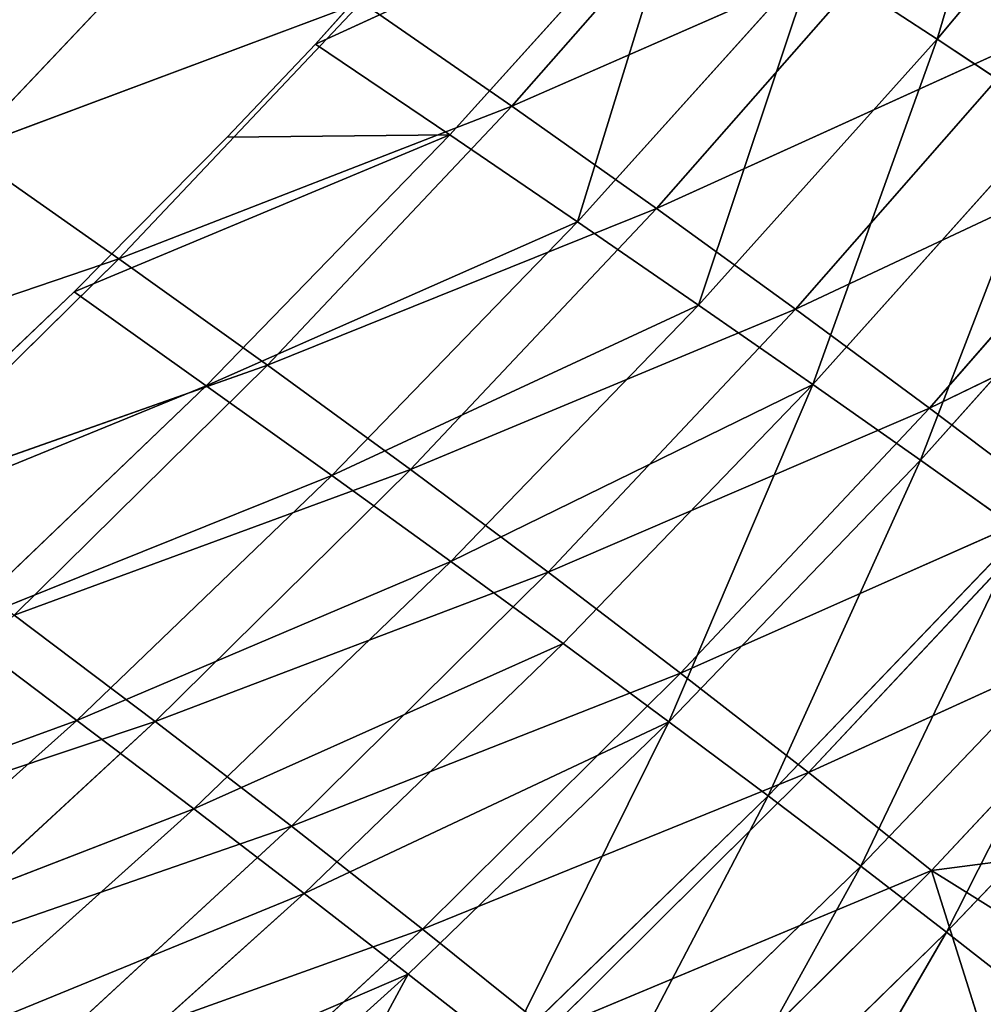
# Model space of a CAD drawing. Extents: x 0 to 500, y 0 to 390.
# Tile 711 of 1056: x 438 to 450, y 63 to 75. Entities that reach past the tile are written whole.
import ezdxf

# ---------------------------------------------------------------- set-up
doc = ezdxf.new("R2010")
doc.units = 0
doc.header["$LTSCALE"] = 25.4
doc.layers.get('0').update_dxf_attribs({"linetype": 'CONTINUOUS'})

# ---------------------------------------------------------------- blocks, each defined once
blk = doc.blocks.new('ATLANTA505_-_S_STL')
at = {"color": 0}
for p, q in [((449.616, 111.966, 325.484), (450.693, 118.495, 328.906)), ((449.616, 111.966, 325.484), (450.693, 118.495, 328.906)), ((449.616, 111.966, 325.484), (452.364, 118.493, 327.196)), ((449.616, 111.966, 325.484), (452.364, 118.493, 327.196)), ((449.616, 111.966, 325.484), (444.666, 108.056, 327.553)), ((449.616, 111.966, 325.484), (444.666, 108.056, 327.553)), ((449.616, 111.966, 325.484), (446.241, 111.988, 328.842)), ((449.616, 111.966, 325.484), (446.241, 111.988, 328.842)), ((449.616, 111.966, 325.484), (448.024, 108.024, 324.217)), ((449.616, 111.966, 325.484), (448.024, 108.024, 324.217)), ((452.867, 111.945, 322.005), (448.024, 108.024, 324.217)), ((452.867, 111.945, 322.005), (448.024, 108.024, 324.217)), ((452.867, 111.945, 322.005), (449.616, 111.966, 325.484)), ((452.867, 111.945, 322.005), (449.616, 111.966, 325.484)), ((444.666, 108.056, 327.553), (443.031, 104.196, 326.243)), ((444.666, 108.056, 327.553), (443.031, 104.196, 326.243)), ((448.024, 108.024, 324.217), (443.031, 104.196, 326.243)), ((448.024, 108.024, 324.217), (443.031, 104.196, 326.243)), ((448.024, 108.024, 324.217), (444.666, 108.056, 327.553)), ((448.024, 108.024, 324.217), (444.666, 108.056, 327.553)), ((448.024, 108.024, 324.217), (446.372, 104.155, 322.93)), ((448.024, 108.024, 324.217), (446.372, 104.155, 322.93)), ((451.26, 107.994, 320.762), (446.372, 104.155, 322.93)), ((451.26, 107.994, 320.762), (446.372, 104.155, 322.93)), ((451.26, 107.994, 320.762), (448.024, 108.024, 324.217)), ((451.26, 107.994, 320.762), (448.024, 108.024, 324.217)), ((451.26, 107.994, 320.762), (449.591, 104.115, 319.5)), ((451.26, 107.994, 320.762), (449.591, 104.115, 319.5)), ((454.372, 107.964, 317.187), (449.591, 104.115, 319.5)), ((454.372, 107.964, 317.187), (449.591, 104.115, 319.5)), ((443.031, 104.196, 326.243), (437.895, 100.462, 328.085)), ((443.031, 104.196, 326.243), (437.895, 100.462, 328.085)), ((443.031, 104.196, 326.243), (439.571, 104.238, 329.439)), ((443.031, 104.196, 326.243), (439.571, 104.238, 329.439)), ((443.031, 104.196, 326.243), (441.336, 100.411, 324.911)), ((443.031, 104.196, 326.243), (441.336, 100.411, 324.911)), ((446.372, 104.155, 322.93), (441.336, 100.411, 324.911)), ((446.372, 104.155, 322.93), (441.336, 100.411, 324.911)), ((446.372, 104.155, 322.93), (443.031, 104.196, 326.243)), ((446.372, 104.155, 322.93), (443.031, 104.196, 326.243)), ((446.372, 104.155, 322.93), (444.657, 100.361, 321.623)), ((446.372, 104.155, 322.93), (444.657, 100.361, 321.623)), ((449.591, 104.115, 319.5), (444.657, 100.361, 321.623)), ((449.591, 104.115, 319.5), (444.657, 100.361, 321.623)), ((449.591, 104.115, 319.5), (446.372, 104.155, 322.93)), ((449.591, 104.115, 319.5), (446.372, 104.155, 322.93)), ((449.591, 104.115, 319.5), (447.858, 100.314, 318.219)), ((449.591, 104.115, 319.5), (447.858, 100.314, 318.219)), ((452.689, 104.078, 315.952), (449.591, 104.115, 319.5)), ((452.689, 104.078, 315.952), (449.591, 104.115, 319.5)), ((452.689, 104.078, 315.952), (447.858, 100.314, 318.219)), ((452.689, 104.078, 315.952), (447.858, 100.314, 318.219)), ((437.895, 100.462, 328.085), (441.336, 100.411, 324.911)), ((437.895, 100.462, 328.085), (441.336, 100.411, 324.911)), ((441.336, 100.411, 324.911), (436.157, 96.765, 326.707)), ((441.336, 100.411, 324.911), (436.157, 96.765, 326.707)), ((441.336, 100.411, 324.911), (439.575, 96.705, 323.557)), ((441.336, 100.411, 324.911), (439.575, 96.705, 323.557)), ((444.657, 100.361, 321.623), (439.575, 96.705, 323.557)), ((444.657, 100.361, 321.623), (439.575, 96.705, 323.557)), ((441.336, 100.411, 324.911), (444.657, 100.361, 321.623)), ((441.336, 100.411, 324.911), (444.657, 100.361, 321.623)), ((444.657, 100.361, 321.623), (442.876, 96.648, 320.294)), ((444.657, 100.361, 321.623), (442.876, 96.648, 320.294)), ((447.858, 100.314, 318.219), (442.876, 96.648, 320.294)), ((447.858, 100.314, 318.219), (442.876, 96.648, 320.294)), ((444.657, 100.361, 321.623), (447.858, 100.314, 318.219)), ((444.657, 100.361, 321.623), (447.858, 100.314, 318.219)), ((447.858, 100.314, 318.219), (446.058, 96.593, 316.918)), ((447.858, 100.314, 318.219), (446.058, 96.593, 316.918)), ((447.858, 100.314, 318.219), (450.939, 100.269, 314.699)), ((447.858, 100.314, 318.219), (450.939, 100.269, 314.699)), ((450.939, 100.269, 314.699), (446.058, 96.593, 316.918)), ((450.939, 100.269, 314.699), (446.058, 96.593, 316.918)), ((439.575, 96.705, 323.557), (436.157, 96.765, 326.707)), ((439.575, 96.705, 323.557), (436.157, 96.765, 326.707)), ((439.575, 96.705, 323.557), (434.353, 93.15, 325.304)), ((439.575, 96.705, 323.557), (434.353, 93.15, 325.304)), ((439.575, 96.705, 323.557), (437.748, 93.083, 322.179)), ((439.575, 96.705, 323.557), (437.748, 93.083, 322.179)), ((442.876, 96.648, 320.294), (437.748, 93.083, 322.179)), ((442.876, 96.648, 320.294), (437.748, 93.083, 322.179)), ((442.876, 96.648, 320.294), (439.575, 96.705, 323.557)), ((442.876, 96.648, 320.294), (439.575, 96.705, 323.557)), ((442.876, 96.648, 320.294), (441.026, 93.019, 318.942)), ((442.876, 96.648, 320.294), (441.026, 93.019, 318.942)), ((446.058, 96.593, 316.918), (441.026, 93.019, 318.942)), ((446.058, 96.593, 316.918), (441.026, 93.019, 318.942)), ((446.058, 96.593, 316.918), (442.876, 96.648, 320.294)), ((446.058, 96.593, 316.918), (442.876, 96.648, 320.294)), ((446.058, 96.593, 316.918), (444.187, 92.957, 315.594)), ((446.058, 96.593, 316.918), (444.187, 92.957, 315.594)), ((449.121, 96.541, 313.426), (446.058, 96.593, 316.918)), ((449.121, 96.541, 313.426), (446.058, 96.593, 316.918)), ((449.121, 96.541, 313.426), (444.187, 92.957, 315.594)), ((449.121, 96.541, 313.426), (444.187, 92.957, 315.594)), ((437.748, 93.083, 322.179), (441.026, 93.019, 318.942)), ((437.748, 93.083, 322.179), (441.026, 93.019, 318.942)), ((441.026, 93.019, 318.942), (435.85, 89.548, 320.775)), ((441.026, 93.019, 318.942), (435.85, 89.548, 320.775)), ((441.026, 93.019, 318.942), (439.104, 89.477, 317.566)), ((441.026, 93.019, 318.942), (439.104, 89.477, 317.566)), ((444.187, 92.957, 315.594), (439.104, 89.477, 317.566)), ((444.187, 92.957, 315.594), (439.104, 89.477, 317.566)), ((441.026, 93.019, 318.942), (444.187, 92.957, 315.594)), ((441.026, 93.019, 318.942), (444.187, 92.957, 315.594)), ((444.187, 92.957, 315.594), (442.243, 89.41, 314.246)), ((444.187, 92.957, 315.594), (442.243, 89.41, 314.246)), ((444.187, 92.957, 315.594), (447.23, 92.899, 312.131)), ((444.187, 92.957, 315.594), (447.23, 92.899, 312.131)), ((439.104, 89.477, 317.566), (433.878, 86.103, 319.344)), ((439.104, 89.477, 317.566), (433.878, 86.103, 319.344)), ((439.104, 89.477, 317.566), (435.85, 89.548, 320.775)), ((439.104, 89.477, 317.566), (435.85, 89.548, 320.775)), ((439.104, 89.477, 317.566), (437.107, 86.028, 316.164)), ((439.104, 89.477, 317.566), (437.107, 86.028, 316.164)), ((442.243, 89.41, 314.246), (439.104, 89.477, 317.566)), ((442.243, 89.41, 314.246), (439.104, 89.477, 317.566)), ((442.243, 89.41, 314.246), (437.107, 86.028, 316.164)), ((442.243, 89.41, 314.246), (437.107, 86.028, 316.164)), ((437.107, 86.028, 316.164), (440.221, 85.956, 312.874)), ((437.107, 86.028, 316.164), (440.221, 85.956, 312.874)), ((449.813, 58.266, 326.282), (450.837, 65.685, 327.086)), ((449.813, 58.266, 326.282), (450.837, 65.685, 327.086)), ((449.813, 58.266, 326.282), (446.384, 58.266, 329.628)), ((449.813, 58.266, 326.282), (446.384, 58.266, 329.628)), ((449.813, 58.266, 326.282), (448.702, 50.871, 325.426)), ((449.813, 58.266, 326.282), (448.702, 50.871, 325.426)), ((453.121, 58.267, 322.815), (449.813, 58.266, 326.282)), ((453.121, 58.267, 322.815), (449.813, 58.266, 326.282)), ((445.29, 50.871, 328.747), (448.702, 50.871, 325.426)), ((445.29, 50.871, 328.747), (448.702, 50.871, 325.426)), ((448.702, 50.871, 325.426), (447.505, 43.503, 324.518)), ((448.702, 50.871, 325.426), (447.505, 43.503, 324.518)), ((448.702, 50.871, 325.426), (451.994, 50.872, 321.984)), ((448.702, 50.871, 325.426), (451.994, 50.872, 321.984)), ((444.111, 43.503, 327.813), (442.848, 36.164, 326.824)), ((444.111, 43.503, 327.813), (442.848, 36.164, 326.824)), ((447.505, 43.503, 324.518), (444.111, 43.503, 327.813)), ((447.505, 43.503, 324.518), (444.111, 43.503, 327.813)), ((447.505, 43.503, 324.518), (446.221, 36.164, 323.558)), ((447.505, 43.503, 324.518), (446.221, 36.164, 323.558)), ((450.778, 43.503, 321.103), (447.505, 43.503, 324.518)), ((450.778, 43.503, 321.103), (447.505, 43.503, 324.518)), ((450.778, 43.503, 321.103), (449.474, 36.164, 320.173)), ((450.778, 43.503, 321.103), (449.474, 36.164, 320.173)), ((442.848, 36.164, 326.824), (438.036, 28.857, 328.902)), ((442.848, 36.164, 326.824), (438.036, 28.857, 328.902)), ((439.358, 36.164, 329.973), (442.848, 36.164, 326.824)), ((439.358, 36.164, 329.973), (442.848, 36.164, 326.824)), ((446.221, 36.164, 323.558), (441.502, 28.857, 325.783)), ((446.221, 36.164, 323.558), (441.502, 28.857, 325.783)), ((442.848, 36.164, 326.824), (441.502, 28.857, 325.783)), ((442.848, 36.164, 326.824), (441.502, 28.857, 325.783)), ((442.848, 36.164, 326.824), (446.221, 36.164, 323.558)), ((442.848, 36.164, 326.824), (446.221, 36.164, 323.558)), ((446.221, 36.164, 323.558), (444.852, 28.857, 322.547)), ((446.221, 36.164, 323.558), (444.852, 28.857, 322.547)), ((446.221, 36.164, 323.558), (449.474, 36.164, 320.173)), ((446.221, 36.164, 323.558), (449.474, 36.164, 320.173)), ((449.474, 36.164, 320.173), (448.082, 28.857, 319.194)), ((449.474, 36.164, 320.173), (448.082, 28.857, 319.194)), ((449.474, 36.164, 320.173), (452.606, 36.165, 316.668)), ((449.474, 36.164, 320.173), (452.606, 36.165, 316.668)), ((441.502, 28.857, 325.783), (436.632, 21.585, 327.775)), ((441.502, 28.857, 325.783), (436.632, 21.585, 327.775)), ((441.502, 28.857, 325.783), (438.036, 28.857, 328.902)), ((441.502, 28.857, 325.783), (438.036, 28.857, 328.902)), ((444.852, 28.857, 322.547), (440.073, 21.585, 324.688)), ((444.852, 28.857, 322.547), (440.073, 21.585, 324.688)), ((441.502, 28.857, 325.783), (440.073, 21.585, 324.688)), ((441.502, 28.857, 325.783), (440.073, 21.585, 324.688)), ((444.852, 28.857, 322.547), (441.502, 28.857, 325.783)), ((444.852, 28.857, 322.547), (441.502, 28.857, 325.783)), ((448.082, 28.857, 319.194), (443.397, 21.585, 321.486)), ((448.082, 28.857, 319.194), (443.397, 21.585, 321.486)), ((444.852, 28.857, 322.547), (443.397, 21.585, 321.486)), ((444.852, 28.857, 322.547), (443.397, 21.585, 321.486)), ((448.082, 28.857, 319.194), (444.852, 28.857, 322.547)), ((448.082, 28.857, 319.194), (444.852, 28.857, 322.547)), ((448.082, 28.857, 319.194), (446.603, 21.585, 318.166)), ((448.082, 28.857, 319.194), (446.603, 21.585, 318.166)), ((451.193, 28.858, 315.721), (448.082, 28.857, 319.194)), ((451.193, 28.858, 315.721), (448.082, 28.857, 319.194)), ((451.193, 28.858, 315.721), (449.691, 21.586, 314.727)), ((451.193, 28.858, 315.721), (449.691, 21.586, 314.727)), ((440.073, 21.585, 324.688), (435.148, 14.352, 326.594)), ((440.073, 21.585, 324.688), (435.148, 14.352, 326.594)), ((436.632, 21.585, 327.775), (440.073, 21.585, 324.688)), ((436.632, 21.585, 327.775), (440.073, 21.585, 324.688)), ((443.397, 21.585, 321.486), (438.561, 14.351, 323.541)), ((443.397, 21.585, 321.486), (438.561, 14.351, 323.541)), ((440.073, 21.585, 324.688), (438.561, 14.351, 323.541)), ((440.073, 21.585, 324.688), (438.561, 14.351, 323.541)), ((440.073, 21.585, 324.688), (443.397, 21.585, 321.486)), ((440.073, 21.585, 324.688), (443.397, 21.585, 321.486)), ((446.603, 21.585, 318.166), (441.858, 14.351, 320.373)), ((446.603, 21.585, 318.166), (441.858, 14.351, 320.373)), ((443.397, 21.585, 321.486), (441.858, 14.351, 320.373)), ((443.397, 21.585, 321.486), (441.858, 14.351, 320.373)), ((443.397, 21.585, 321.486), (446.603, 21.585, 318.166)), ((443.397, 21.585, 321.486), (446.603, 21.585, 318.166)), ((446.603, 21.585, 318.166), (445.038, 14.352, 317.089)), ((446.603, 21.585, 318.166), (445.038, 14.352, 317.089)), ((446.603, 21.585, 318.166), (449.691, 21.586, 314.727)), ((446.603, 21.585, 318.166), (449.691, 21.586, 314.727)), ((449.691, 21.586, 314.727), (448.099, 14.352, 313.687)), ((449.691, 21.586, 314.727), (448.099, 14.352, 313.687)), ((449.691, 21.586, 314.727), (452.657, 21.587, 311.169)), ((449.691, 21.586, 314.727), (452.657, 21.587, 311.169)), ((438.561, 14.351, 323.541), (433.584, 7.159, 325.358)), ((438.561, 14.351, 323.541), (433.584, 7.159, 325.358)), ((438.561, 14.351, 323.541), (435.148, 14.352, 326.594)), ((438.561, 14.351, 323.541), (435.148, 14.352, 326.594)), ((441.858, 14.351, 320.373), (436.966, 7.159, 322.341)), ((441.858, 14.351, 320.373), (436.966, 7.159, 322.341)), ((438.561, 14.351, 323.541), (436.966, 7.159, 322.341)), ((438.561, 14.351, 323.541), (436.966, 7.159, 322.341)), ((441.858, 14.351, 320.373), (438.561, 14.351, 323.541)), ((441.858, 14.351, 320.373), (438.561, 14.351, 323.541)), ((445.038, 14.352, 317.089), (440.234, 7.159, 319.21)), ((445.038, 14.352, 317.089), (440.234, 7.159, 319.21)), ((441.858, 14.351, 320.373), (440.234, 7.159, 319.21)), ((441.858, 14.351, 320.373), (440.234, 7.159, 319.21)), ((445.038, 14.352, 317.089), (441.858, 14.351, 320.373)), ((445.038, 14.352, 317.089), (441.858, 14.351, 320.373)), ((445.038, 14.352, 317.089), (443.386, 7.159, 315.964)), ((445.038, 14.352, 317.089), (443.386, 7.159, 315.964)), ((448.099, 14.352, 313.687), (445.038, 14.352, 317.089)), ((448.099, 14.352, 313.687), (445.038, 14.352, 317.089)), ((435.004, 0.01, 321.352), (440.234, 7.159, 319.21)), ((435.004, 0.01, 321.352), (440.234, 7.159, 319.21)), ((436.966, 7.159, 322.341), (440.234, 7.159, 319.21)), ((436.966, 7.159, 322.341), (440.234, 7.159, 319.21)), ((438.527, 0.01, 317.997), (440.234, 7.159, 319.21)), ((438.527, 0.01, 317.997), (440.234, 7.159, 319.21)), ((438.527, 0.01, 317.997), (443.386, 7.159, 315.964)), ((438.527, 0.01, 317.997), (443.386, 7.159, 315.964)), ((440.234, 7.159, 319.21), (443.386, 7.159, 315.964)), ((440.234, 7.159, 319.21), (443.386, 7.159, 315.964)), ((440.503, 0.01, 315.994), (443.386, 7.159, 315.964)), ((440.503, 0.01, 315.994), (443.386, 7.159, 315.964)), ((443.386, 7.159, 315.964), (441.648, 0.01, 314.79)), ((441.648, 0.01, 314.79), (446.42, 7.159, 312.6)), ((441.648, 0.01, 314.79), (446.42, 7.159, 312.6)), ((443.386, 7.159, 315.964), (441.648, 0.01, 314.79)), ((443.386, 7.159, 315.964), (446.42, 7.159, 312.6)), ((443.386, 7.159, 315.964), (446.42, 7.159, 312.6)), ((435.004, 0.01, 321.352), (438.527, 0.01, 317.997)), ((438.527, 0.01, 317.997), (440.503, 0.01, 315.994)), ((440.503, 0.01, 315.994), (441.648, 0.01, 314.79)), ((441.648, 0.01, 314.79), (445.638, 0.01, 310.322))]:
    blk.add_line(p, q, dxfattribs=at)
mesh = blk.add_polyface(dxfattribs=at)
corners = [(450.693, 118.495, 328.906), (449.616, 111.966, 325.484), (446.241, 111.988, 328.842)]
mesh.append_faces([[corners[k] for k in face] for face in [(0, 1, 2)]], dxfattribs={"color": 0})
mesh = blk.add_polyface(dxfattribs=at)
corners = [(450.693, 118.495, 328.906), (452.364, 118.493, 327.196), (449.616, 111.966, 325.484)]
mesh.append_faces([[corners[k] for k in face] for face in [(0, 1, 2)]], dxfattribs={"color": 0})
mesh = blk.add_polyface(dxfattribs=at)
corners = [(449.616, 111.966, 325.484), (454.575, 118.491, 324.836), (452.867, 111.945, 322.005), (452.364, 118.493, 327.196)]
mesh.append_faces([[corners[k] for k in face] for face in [(0, 1, 2), (1, 0, 3)]], dxfattribs={"vtx0": -1, "color": 0})
mesh = blk.add_polyface(dxfattribs=at)
corners = [(449.616, 111.966, 325.484), (444.666, 108.056, 327.553), (446.241, 111.988, 328.842)]
mesh.append_faces([[corners[k] for k in face] for face in [(0, 1, 2)]], dxfattribs={"color": 0})
mesh = blk.add_polyface(dxfattribs=at)
corners = [(449.616, 111.966, 325.484), (448.024, 108.024, 324.217), (444.666, 108.056, 327.553)]
mesh.append_faces([[corners[k] for k in face] for face in [(0, 1, 2)]], dxfattribs={"color": 0})
mesh = blk.add_polyface(dxfattribs=at)
corners = [(449.616, 111.966, 325.484), (452.867, 111.945, 322.005), (448.024, 108.024, 324.217)]
mesh.append_faces([[corners[k] for k in face] for face in [(0, 1, 2)]], dxfattribs={"color": 0})
mesh = blk.add_polyface(dxfattribs=at)
corners = [(452.867, 111.945, 322.005), (451.26, 107.994, 320.762), (448.024, 108.024, 324.217)]
mesh.append_faces([[corners[k] for k in face] for face in [(0, 1, 2)]], dxfattribs={"color": 0})
mesh = blk.add_polyface(dxfattribs=at)
corners = [(444.666, 108.056, 327.553), (443.031, 104.196, 326.243), (439.571, 104.238, 329.439)]
mesh.append_faces([[corners[k] for k in face] for face in [(0, 1, 2)]], dxfattribs={"color": 0})
mesh = blk.add_polyface(dxfattribs=at)
corners = [(448.024, 108.024, 324.217), (443.031, 104.196, 326.243), (444.666, 108.056, 327.553)]
mesh.append_faces([[corners[k] for k in face] for face in [(0, 1, 2)]], dxfattribs={"color": 0})
mesh = blk.add_polyface(dxfattribs=at)
corners = [(448.024, 108.024, 324.217), (446.372, 104.155, 322.93), (443.031, 104.196, 326.243)]
mesh.append_faces([[corners[k] for k in face] for face in [(0, 1, 2)]], dxfattribs={"color": 0})
mesh = blk.add_polyface(dxfattribs=at)
corners = [(448.024, 108.024, 324.217), (451.26, 107.994, 320.762), (446.372, 104.155, 322.93)]
mesh.append_faces([[corners[k] for k in face] for face in [(0, 1, 2)]], dxfattribs={"color": 0})
mesh = blk.add_polyface(dxfattribs=at)
corners = [(451.26, 107.994, 320.762), (449.591, 104.115, 319.5), (446.372, 104.155, 322.93)]
mesh.append_faces([[corners[k] for k in face] for face in [(0, 1, 2)]], dxfattribs={"color": 0})
mesh = blk.add_polyface(dxfattribs=at)
corners = [(451.26, 107.994, 320.762), (454.372, 107.964, 317.187), (449.591, 104.115, 319.5)]
mesh.append_faces([[corners[k] for k in face] for face in [(0, 1, 2)]], dxfattribs={"color": 0})
mesh = blk.add_polyface(dxfattribs=at)
corners = [(454.372, 107.964, 317.187), (452.689, 104.078, 315.952), (449.591, 104.115, 319.5)]
mesh.append_faces([[corners[k] for k in face] for face in [(0, 1, 2)]], dxfattribs={"color": 0})
mesh = blk.add_polyface(dxfattribs=at)
corners = [(443.031, 104.196, 326.243), (437.895, 100.462, 328.085), (439.571, 104.238, 329.439)]
mesh.append_faces([[corners[k] for k in face] for face in [(0, 1, 2)]], dxfattribs={"color": 0})
mesh = blk.add_polyface(dxfattribs=at)
corners = [(443.031, 104.196, 326.243), (441.336, 100.411, 324.911), (437.895, 100.462, 328.085)]
mesh.append_faces([[corners[k] for k in face] for face in [(0, 1, 2)]], dxfattribs={"color": 0})
mesh = blk.add_polyface(dxfattribs=at)
corners = [(446.372, 104.155, 322.93), (441.336, 100.411, 324.911), (443.031, 104.196, 326.243)]
mesh.append_faces([[corners[k] for k in face] for face in [(0, 1, 2)]], dxfattribs={"color": 0})
mesh = blk.add_polyface(dxfattribs=at)
corners = [(446.372, 104.155, 322.93), (444.657, 100.361, 321.623), (441.336, 100.411, 324.911)]
mesh.append_faces([[corners[k] for k in face] for face in [(0, 1, 2)]], dxfattribs={"color": 0})
mesh = blk.add_polyface(dxfattribs=at)
corners = [(446.372, 104.155, 322.93), (449.591, 104.115, 319.5), (444.657, 100.361, 321.623)]
mesh.append_faces([[corners[k] for k in face] for face in [(0, 1, 2)]], dxfattribs={"color": 0})
mesh = blk.add_polyface(dxfattribs=at)
corners = [(449.591, 104.115, 319.5), (447.858, 100.314, 318.219), (444.657, 100.361, 321.623)]
mesh.append_faces([[corners[k] for k in face] for face in [(0, 1, 2)]], dxfattribs={"color": 0})
mesh = blk.add_polyface(dxfattribs=at)
corners = [(449.591, 104.115, 319.5), (452.689, 104.078, 315.952), (447.858, 100.314, 318.219)]
mesh.append_faces([[corners[k] for k in face] for face in [(0, 1, 2)]], dxfattribs={"color": 0})
mesh = blk.add_polyface(dxfattribs=at)
corners = [(452.689, 104.078, 315.952), (450.939, 100.269, 314.699), (447.858, 100.314, 318.219)]
mesh.append_faces([[corners[k] for k in face] for face in [(0, 1, 2)]], dxfattribs={"color": 0})
mesh = blk.add_polyface(dxfattribs=at)
corners = [(437.895, 100.462, 328.085), (436.157, 96.765, 326.707), (432.622, 96.826, 329.747)]
mesh.append_faces([[corners[k] for k in face] for face in [(0, 1, 2)]], dxfattribs={"color": 0})
mesh = blk.add_polyface(dxfattribs=at)
corners = [(441.336, 100.411, 324.911), (436.157, 96.765, 326.707), (437.895, 100.462, 328.085)]
mesh.append_faces([[corners[k] for k in face] for face in [(0, 1, 2)]], dxfattribs={"color": 0})
mesh = blk.add_polyface(dxfattribs=at)
corners = [(441.336, 100.411, 324.911), (439.575, 96.705, 323.557), (436.157, 96.765, 326.707)]
mesh.append_faces([[corners[k] for k in face] for face in [(0, 1, 2)]], dxfattribs={"color": 0})
mesh = blk.add_polyface(dxfattribs=at)
corners = [(444.657, 100.361, 321.623), (439.575, 96.705, 323.557), (441.336, 100.411, 324.911)]
mesh.append_faces([[corners[k] for k in face] for face in [(0, 1, 2)]], dxfattribs={"color": 0})
mesh = blk.add_polyface(dxfattribs=at)
corners = [(444.657, 100.361, 321.623), (442.876, 96.648, 320.294), (439.575, 96.705, 323.557)]
mesh.append_faces([[corners[k] for k in face] for face in [(0, 1, 2)]], dxfattribs={"color": 0})
mesh = blk.add_polyface(dxfattribs=at)
corners = [(444.657, 100.361, 321.623), (447.858, 100.314, 318.219), (442.876, 96.648, 320.294)]
mesh.append_faces([[corners[k] for k in face] for face in [(0, 1, 2)]], dxfattribs={"color": 0})
mesh = blk.add_polyface(dxfattribs=at)
corners = [(447.858, 100.314, 318.219), (446.058, 96.593, 316.918), (442.876, 96.648, 320.294)]
mesh.append_faces([[corners[k] for k in face] for face in [(0, 1, 2)]], dxfattribs={"color": 0})
mesh = blk.add_polyface(dxfattribs=at)
corners = [(447.858, 100.314, 318.219), (450.939, 100.269, 314.699), (446.058, 96.593, 316.918)]
mesh.append_faces([[corners[k] for k in face] for face in [(0, 1, 2)]], dxfattribs={"color": 0})
mesh = blk.add_polyface(dxfattribs=at)
corners = [(450.939, 100.269, 314.699), (449.121, 96.541, 313.426), (446.058, 96.593, 316.918)]
mesh.append_faces([[corners[k] for k in face] for face in [(0, 1, 2)]], dxfattribs={"color": 0})
mesh = blk.add_polyface(dxfattribs=at)
corners = [(450.939, 100.269, 314.699), (453.898, 100.225, 311.06), (449.121, 96.541, 313.426)]
mesh.append_faces([[corners[k] for k in face] for face in [(0, 1, 2)]], dxfattribs={"color": 0})
mesh = blk.add_polyface(dxfattribs=at)
corners = [(439.575, 96.705, 323.557), (434.353, 93.15, 325.304), (436.157, 96.765, 326.707)]
mesh.append_faces([[corners[k] for k in face] for face in [(0, 1, 2)]], dxfattribs={"color": 0})
mesh = blk.add_polyface(dxfattribs=at)
corners = [(439.575, 96.705, 323.557), (437.748, 93.083, 322.179), (434.353, 93.15, 325.304)]
mesh.append_faces([[corners[k] for k in face] for face in [(0, 1, 2)]], dxfattribs={"color": 0})
mesh = blk.add_polyface(dxfattribs=at)
corners = [(442.876, 96.648, 320.294), (437.748, 93.083, 322.179), (439.575, 96.705, 323.557)]
mesh.append_faces([[corners[k] for k in face] for face in [(0, 1, 2)]], dxfattribs={"color": 0})
mesh = blk.add_polyface(dxfattribs=at)
corners = [(442.876, 96.648, 320.294), (441.026, 93.019, 318.942), (437.748, 93.083, 322.179)]
mesh.append_faces([[corners[k] for k in face] for face in [(0, 1, 2)]], dxfattribs={"color": 0})
mesh = blk.add_polyface(dxfattribs=at)
corners = [(442.876, 96.648, 320.294), (446.058, 96.593, 316.918), (441.026, 93.019, 318.942)]
mesh.append_faces([[corners[k] for k in face] for face in [(0, 1, 2)]], dxfattribs={"color": 0})
mesh = blk.add_polyface(dxfattribs=at)
corners = [(446.058, 96.593, 316.918), (444.187, 92.957, 315.594), (441.026, 93.019, 318.942)]
mesh.append_faces([[corners[k] for k in face] for face in [(0, 1, 2)]], dxfattribs={"color": 0})
mesh = blk.add_polyface(dxfattribs=at)
corners = [(446.058, 96.593, 316.918), (449.121, 96.541, 313.426), (444.187, 92.957, 315.594)]
mesh.append_faces([[corners[k] for k in face] for face in [(0, 1, 2)]], dxfattribs={"color": 0})
mesh = blk.add_polyface(dxfattribs=at)
corners = [(449.121, 96.541, 313.426), (447.23, 92.899, 312.131), (444.187, 92.957, 315.594)]
mesh.append_faces([[corners[k] for k in face] for face in [(0, 1, 2)]], dxfattribs={"color": 0})
mesh = blk.add_polyface(dxfattribs=at)
corners = [(441.026, 93.019, 318.942), (435.85, 89.548, 320.775), (437.748, 93.083, 322.179)]
mesh.append_faces([[corners[k] for k in face] for face in [(0, 1, 2)]], dxfattribs={"color": 0})
mesh = blk.add_polyface(dxfattribs=at)
corners = [(441.026, 93.019, 318.942), (439.104, 89.477, 317.566), (435.85, 89.548, 320.775)]
mesh.append_faces([[corners[k] for k in face] for face in [(0, 1, 2)]], dxfattribs={"color": 0})
mesh = blk.add_polyface(dxfattribs=at)
corners = [(441.026, 93.019, 318.942), (444.187, 92.957, 315.594), (439.104, 89.477, 317.566)]
mesh.append_faces([[corners[k] for k in face] for face in [(0, 1, 2)]], dxfattribs={"color": 0})
mesh = blk.add_polyface(dxfattribs=at)
corners = [(444.187, 92.957, 315.594), (442.243, 89.41, 314.246), (439.104, 89.477, 317.566)]
mesh.append_faces([[corners[k] for k in face] for face in [(0, 1, 2)]], dxfattribs={"color": 0})
mesh = blk.add_polyface(dxfattribs=at)
corners = [(444.187, 92.957, 315.594), (447.23, 92.899, 312.131), (442.243, 89.41, 314.246)]
mesh.append_faces([[corners[k] for k in face] for face in [(0, 1, 2)]], dxfattribs={"color": 0})
mesh = blk.add_polyface(dxfattribs=at)
corners = [(439.104, 89.477, 317.566), (433.878, 86.103, 319.344), (435.85, 89.548, 320.775)]
mesh.append_faces([[corners[k] for k in face] for face in [(0, 1, 2)]], dxfattribs={"color": 0})
mesh = blk.add_polyface(dxfattribs=at)
corners = [(439.104, 89.477, 317.566), (437.107, 86.028, 316.164), (433.878, 86.103, 319.344)]
mesh.append_faces([[corners[k] for k in face] for face in [(0, 1, 2)]], dxfattribs={"color": 0})
mesh = blk.add_polyface(dxfattribs=at)
corners = [(439.104, 89.477, 317.566), (442.243, 89.41, 314.246), (437.107, 86.028, 316.164)]
mesh.append_faces([[corners[k] for k in face] for face in [(0, 1, 2)]], dxfattribs={"color": 0})
mesh = blk.add_polyface(dxfattribs=at)
corners = [(442.243, 89.41, 314.246), (440.221, 85.956, 312.874), (437.107, 86.028, 316.164)]
mesh.append_faces([[corners[k] for k in face] for face in [(0, 1, 2)]], dxfattribs={"color": 0})
mesh = blk.add_polyface(dxfattribs=at)
corners = [(437.107, 86.028, 316.164), (440.221, 85.956, 312.874), (435.033, 82.675, 314.735)]
mesh.append_faces([[corners[k] for k in face] for face in [(0, 1, 2)]], dxfattribs={"color": 0})
mesh = blk.add_polyface(dxfattribs=at)
corners = [(435.033, 82.675, 314.735), (440.221, 85.956, 312.874), (438.122, 82.599, 311.477)]
mesh.append_faces([[corners[k] for k in face] for face in [(0, 1, 2)]], dxfattribs={"color": 0})
mesh = blk.add_polyface(dxfattribs=at)
corners = [(435.033, 82.675, 314.735), (438.122, 82.599, 311.477), (432.883, 79.423, 313.279)]
mesh.append_faces([[corners[k] for k in face] for face in [(0, 1, 2)]], dxfattribs={"color": 0})
mesh = blk.add_polyface(dxfattribs=at)
corners = [(450.837, 65.685, 327.086), (448.317, 73.124, 331.226), (447.393, 65.685, 330.454), (451.774, 73.124, 327.838)]
mesh.append_faces([[corners[k] for k in face] for face in [(0, 1, 2), (1, 0, 3)]], dxfattribs={"vtx0": -1, "color": 0})
mesh = blk.add_polyface(dxfattribs=at)
corners = [(449.813, 58.266, 326.282), (447.393, 65.685, 330.454), (446.384, 58.266, 329.628), (450.837, 65.685, 327.086)]
mesh.append_faces([[corners[k] for k in face] for face in [(0, 1, 2), (1, 0, 3)]], dxfattribs={"vtx0": -1, "color": 0})
mesh = blk.add_polyface(dxfattribs=at)
corners = [(453.121, 58.267, 322.815), (450.837, 65.685, 327.086), (449.813, 58.266, 326.282), (454.159, 65.685, 323.596)]
mesh.append_faces([[corners[k] for k in face] for face in [(0, 1, 2), (1, 0, 3)]], dxfattribs={"vtx0": -1, "color": 0})
mesh = blk.add_polyface(dxfattribs=at)
corners = [(448.702, 50.871, 325.426), (446.384, 58.266, 329.628), (445.29, 50.871, 328.747), (449.813, 58.266, 326.282)]
mesh.append_faces([[corners[k] for k in face] for face in [(0, 1, 2), (1, 0, 3)]], dxfattribs={"vtx0": -1, "color": 0})
mesh = blk.add_polyface(dxfattribs=at)
corners = [(451.994, 50.872, 321.984), (449.813, 58.266, 326.282), (448.702, 50.871, 325.426), (453.121, 58.267, 322.815)]
mesh.append_faces([[corners[k] for k in face] for face in [(0, 1, 2), (1, 0, 3)]], dxfattribs={"vtx0": -1, "color": 0})
mesh = blk.add_polyface(dxfattribs=at)
corners = [(447.505, 43.503, 324.518), (445.29, 50.871, 328.747), (444.111, 43.503, 327.813), (448.702, 50.871, 325.426)]
mesh.append_faces([[corners[k] for k in face] for face in [(0, 1, 2), (1, 0, 3)]], dxfattribs={"vtx0": -1, "color": 0})
mesh = blk.add_polyface(dxfattribs=at)
corners = [(450.778, 43.503, 321.103), (448.702, 50.871, 325.426), (447.505, 43.503, 324.518), (451.994, 50.872, 321.984)]
mesh.append_faces([[corners[k] for k in face] for face in [(0, 1, 2), (1, 0, 3)]], dxfattribs={"vtx0": -1, "color": 0})
mesh = blk.add_polyface(dxfattribs=at)
corners = [(442.848, 36.164, 326.824), (440.599, 43.503, 330.99), (439.358, 36.164, 329.973), (444.111, 43.503, 327.813)]
mesh.append_faces([[corners[k] for k in face] for face in [(0, 1, 2), (1, 0, 3)]], dxfattribs={"vtx0": -1, "color": 0})
mesh = blk.add_polyface(dxfattribs=at)
corners = [(446.221, 36.164, 323.558), (444.111, 43.503, 327.813), (442.848, 36.164, 326.824), (447.505, 43.503, 324.518)]
mesh.append_faces([[corners[k] for k in face] for face in [(0, 1, 2), (1, 0, 3)]], dxfattribs={"vtx0": -1, "color": 0})
mesh = blk.add_polyface(dxfattribs=at)
corners = [(449.474, 36.164, 320.173), (447.505, 43.503, 324.518), (446.221, 36.164, 323.558), (450.778, 43.503, 321.103)]
mesh.append_faces([[corners[k] for k in face] for face in [(0, 1, 2), (1, 0, 3)]], dxfattribs={"vtx0": -1, "color": 0})
mesh = blk.add_polyface(dxfattribs=at)
corners = [(452.606, 36.165, 316.668), (450.778, 43.503, 321.103), (449.474, 36.164, 320.173), (453.929, 43.504, 317.568)]
mesh.append_faces([[corners[k] for k in face] for face in [(0, 1, 2), (1, 0, 3)]], dxfattribs={"vtx0": -1, "color": 0})
mesh = blk.add_polyface(dxfattribs=at)
corners = [(442.848, 36.164, 326.824), (438.036, 28.857, 328.902), (441.502, 28.857, 325.783)]
mesh.append_faces([[corners[k] for k in face] for face in [(0, 1, 2)]], dxfattribs={"color": 0})
mesh = blk.add_polyface(dxfattribs=at)
corners = [(442.848, 36.164, 326.824), (439.358, 36.164, 329.973), (438.036, 28.857, 328.902)]
mesh.append_faces([[corners[k] for k in face] for face in [(0, 1, 2)]], dxfattribs={"color": 0})
mesh = blk.add_polyface(dxfattribs=at)
corners = [(446.221, 36.164, 323.558), (441.502, 28.857, 325.783), (444.852, 28.857, 322.547)]
mesh.append_faces([[corners[k] for k in face] for face in [(0, 1, 2)]], dxfattribs={"color": 0})
mesh = blk.add_polyface(dxfattribs=at)
corners = [(446.221, 36.164, 323.558), (442.848, 36.164, 326.824), (441.502, 28.857, 325.783)]
mesh.append_faces([[corners[k] for k in face] for face in [(0, 1, 2)]], dxfattribs={"color": 0})
mesh = blk.add_polyface(dxfattribs=at)
corners = [(448.082, 28.857, 319.194), (446.221, 36.164, 323.558), (444.852, 28.857, 322.547), (449.474, 36.164, 320.173)]
mesh.append_faces([[corners[k] for k in face] for face in [(0, 1, 2), (1, 0, 3)]], dxfattribs={"vtx0": -1, "color": 0})
mesh = blk.add_polyface(dxfattribs=at)
corners = [(451.193, 28.858, 315.721), (449.474, 36.164, 320.173), (448.082, 28.857, 319.194), (452.606, 36.165, 316.668)]
mesh.append_faces([[corners[k] for k in face] for face in [(0, 1, 2), (1, 0, 3)]], dxfattribs={"vtx0": -1, "color": 0})
mesh = blk.add_polyface(dxfattribs=at)
corners = [(441.502, 28.857, 325.783), (436.632, 21.585, 327.775), (440.073, 21.585, 324.688)]
mesh.append_faces([[corners[k] for k in face] for face in [(0, 1, 2)]], dxfattribs={"color": 0})
mesh = blk.add_polyface(dxfattribs=at)
corners = [(441.502, 28.857, 325.783), (438.036, 28.857, 328.902), (436.632, 21.585, 327.775)]
mesh.append_faces([[corners[k] for k in face] for face in [(0, 1, 2)]], dxfattribs={"color": 0})
mesh = blk.add_polyface(dxfattribs=at)
corners = [(444.852, 28.857, 322.547), (440.073, 21.585, 324.688), (443.397, 21.585, 321.486)]
mesh.append_faces([[corners[k] for k in face] for face in [(0, 1, 2)]], dxfattribs={"color": 0})
mesh = blk.add_polyface(dxfattribs=at)
corners = [(444.852, 28.857, 322.547), (441.502, 28.857, 325.783), (440.073, 21.585, 324.688)]
mesh.append_faces([[corners[k] for k in face] for face in [(0, 1, 2)]], dxfattribs={"color": 0})
mesh = blk.add_polyface(dxfattribs=at)
corners = [(448.082, 28.857, 319.194), (443.397, 21.585, 321.486), (446.603, 21.585, 318.166)]
mesh.append_faces([[corners[k] for k in face] for face in [(0, 1, 2)]], dxfattribs={"color": 0})
mesh = blk.add_polyface(dxfattribs=at)
corners = [(448.082, 28.857, 319.194), (444.852, 28.857, 322.547), (443.397, 21.585, 321.486)]
mesh.append_faces([[corners[k] for k in face] for face in [(0, 1, 2)]], dxfattribs={"color": 0})
mesh = blk.add_polyface(dxfattribs=at)
corners = [(449.691, 21.586, 314.727), (448.082, 28.857, 319.194), (446.603, 21.585, 318.166), (451.193, 28.858, 315.721)]
mesh.append_faces([[corners[k] for k in face] for face in [(0, 1, 2), (1, 0, 3)]], dxfattribs={"vtx0": -1, "color": 0})
mesh = blk.add_polyface(dxfattribs=at)
corners = [(452.657, 21.587, 311.169), (451.193, 28.858, 315.721), (449.691, 21.586, 314.727), (454.182, 28.859, 312.128)]
mesh.append_faces([[corners[k] for k in face] for face in [(0, 1, 2), (1, 0, 3)]], dxfattribs={"vtx0": -1, "color": 0})
mesh = blk.add_polyface(dxfattribs=at)
corners = [(440.073, 21.585, 324.688), (435.148, 14.352, 326.594), (438.561, 14.351, 323.541)]
mesh.append_faces([[corners[k] for k in face] for face in [(0, 1, 2)]], dxfattribs={"color": 0})
mesh = blk.add_polyface(dxfattribs=at)
corners = [(440.073, 21.585, 324.688), (436.632, 21.585, 327.775), (435.148, 14.352, 326.594)]
mesh.append_faces([[corners[k] for k in face] for face in [(0, 1, 2)]], dxfattribs={"color": 0})
mesh = blk.add_polyface(dxfattribs=at)
corners = [(443.397, 21.585, 321.486), (438.561, 14.351, 323.541), (441.858, 14.351, 320.373)]
mesh.append_faces([[corners[k] for k in face] for face in [(0, 1, 2)]], dxfattribs={"color": 0})
mesh = blk.add_polyface(dxfattribs=at)
corners = [(443.397, 21.585, 321.486), (440.073, 21.585, 324.688), (438.561, 14.351, 323.541)]
mesh.append_faces([[corners[k] for k in face] for face in [(0, 1, 2)]], dxfattribs={"color": 0})
mesh = blk.add_polyface(dxfattribs=at)
corners = [(446.603, 21.585, 318.166), (441.858, 14.351, 320.373), (445.038, 14.352, 317.089)]
mesh.append_faces([[corners[k] for k in face] for face in [(0, 1, 2)]], dxfattribs={"color": 0})
mesh = blk.add_polyface(dxfattribs=at)
corners = [(446.603, 21.585, 318.166), (443.397, 21.585, 321.486), (441.858, 14.351, 320.373)]
mesh.append_faces([[corners[k] for k in face] for face in [(0, 1, 2)]], dxfattribs={"color": 0})
mesh = blk.add_polyface(dxfattribs=at)
corners = [(448.099, 14.352, 313.687), (446.603, 21.585, 318.166), (445.038, 14.352, 317.089), (449.691, 21.586, 314.727)]
mesh.append_faces([[corners[k] for k in face] for face in [(0, 1, 2), (1, 0, 3)]], dxfattribs={"vtx0": -1, "color": 0})
mesh = blk.add_polyface(dxfattribs=at)
corners = [(451.041, 14.353, 310.166), (449.691, 21.586, 314.727), (448.099, 14.352, 313.687), (452.657, 21.587, 311.169)]
mesh.append_faces([[corners[k] for k in face] for face in [(0, 1, 2), (1, 0, 3)]], dxfattribs={"vtx0": -1, "color": 0})
mesh = blk.add_polyface(dxfattribs=at)
corners = [(438.561, 14.351, 323.541), (435.148, 14.352, 326.594), (433.584, 7.159, 325.358)]
mesh.append_faces([[corners[k] for k in face] for face in [(0, 1, 2)]], dxfattribs={"color": 0})
mesh = blk.add_polyface(dxfattribs=at)
corners = [(438.561, 14.351, 323.541), (433.584, 7.159, 325.358), (436.966, 7.159, 322.341)]
mesh.append_faces([[corners[k] for k in face] for face in [(0, 1, 2)]], dxfattribs={"color": 0})
mesh = blk.add_polyface(dxfattribs=at)
corners = [(441.858, 14.351, 320.373), (436.966, 7.159, 322.341), (440.234, 7.159, 319.21)]
mesh.append_faces([[corners[k] for k in face] for face in [(0, 1, 2)]], dxfattribs={"color": 0})
mesh = blk.add_polyface(dxfattribs=at)
corners = [(441.858, 14.351, 320.373), (438.561, 14.351, 323.541), (436.966, 7.159, 322.341)]
mesh.append_faces([[corners[k] for k in face] for face in [(0, 1, 2)]], dxfattribs={"color": 0})
mesh = blk.add_polyface(dxfattribs=at)
corners = [(445.038, 14.352, 317.089), (440.234, 7.159, 319.21), (443.386, 7.159, 315.964)]
mesh.append_faces([[corners[k] for k in face] for face in [(0, 1, 2)]], dxfattribs={"color": 0})
mesh = blk.add_polyface(dxfattribs=at)
corners = [(445.038, 14.352, 317.089), (441.858, 14.351, 320.373), (440.234, 7.159, 319.21)]
mesh.append_faces([[corners[k] for k in face] for face in [(0, 1, 2)]], dxfattribs={"color": 0})
mesh = blk.add_polyface(dxfattribs=at)
corners = [(446.42, 7.159, 312.6), (445.038, 14.352, 317.089), (443.386, 7.159, 315.964), (448.099, 14.352, 313.687)]
mesh.append_faces([[corners[k] for k in face] for face in [(0, 1, 2), (1, 0, 3)]], dxfattribs={"vtx0": -1, "color": 0})
mesh = blk.add_polyface(dxfattribs=at)
corners = [(440.234, 7.159, 319.21), (436.966, 7.159, 322.341), (435.004, 0.01, 321.352)]
mesh.append_faces([[corners[k] for k in face] for face in [(0, 1, 2)]], dxfattribs={"color": 0})
mesh = blk.add_polyface(dxfattribs=at)
corners = [(440.234, 7.159, 319.21), (435.004, 0.01, 321.352), (438.527, 0.01, 317.997)]
mesh.append_faces([[corners[k] for k in face] for face in [(0, 1, 2)]], dxfattribs={"color": 0})
mesh = blk.add_polyface(dxfattribs=at)
corners = [(443.386, 7.159, 315.964), (440.234, 7.159, 319.21), (438.527, 0.01, 317.997)]
mesh.append_faces([[corners[k] for k in face] for face in [(0, 1, 2)]], dxfattribs={"color": 0})
mesh = blk.add_polyface(dxfattribs=at)
corners = [(443.386, 7.159, 315.964), (438.527, 0.01, 317.997), (440.503, 0.01, 315.994)]
mesh.append_faces([[corners[k] for k in face] for face in [(0, 1, 2)]], dxfattribs={"color": 0})
mesh = blk.add_polyface(dxfattribs=at)
corners = [(443.386, 7.159, 315.964), (440.503, 0.01, 315.994), (441.648, 0.01, 314.79)]
mesh.append_faces([[corners[k] for k in face] for face in [(0, 1, 2)]], dxfattribs={"color": 0})
mesh = blk.add_polyface(dxfattribs=at)
corners = [(446.42, 7.159, 312.6), (443.386, 7.159, 315.964), (441.648, 0.01, 314.79)]
mesh.append_faces([[corners[k] for k in face] for face in [(0, 1, 2)]], dxfattribs={"color": 0})
mesh = blk.add_polyface(dxfattribs=at)
corners = [(446.42, 7.159, 312.6), (441.648, 0.01, 314.79), (445.638, 0.01, 310.322)]
mesh.append_faces([[corners[k] for k in face] for face in [(0, 1, 2)]], dxfattribs={"color": 0})

msp = doc.modelspace()

# ---------------------------------------------------------------- block references
at = {"color": 254, "extrusion": (0, -1, 1.11022e-16)}
msp.add_blockref('ATLANTA505_-_S_STL', (-0.149, -0.01, -389.852), dxfattribs=at)

doc.saveas('drawing.dxf')
